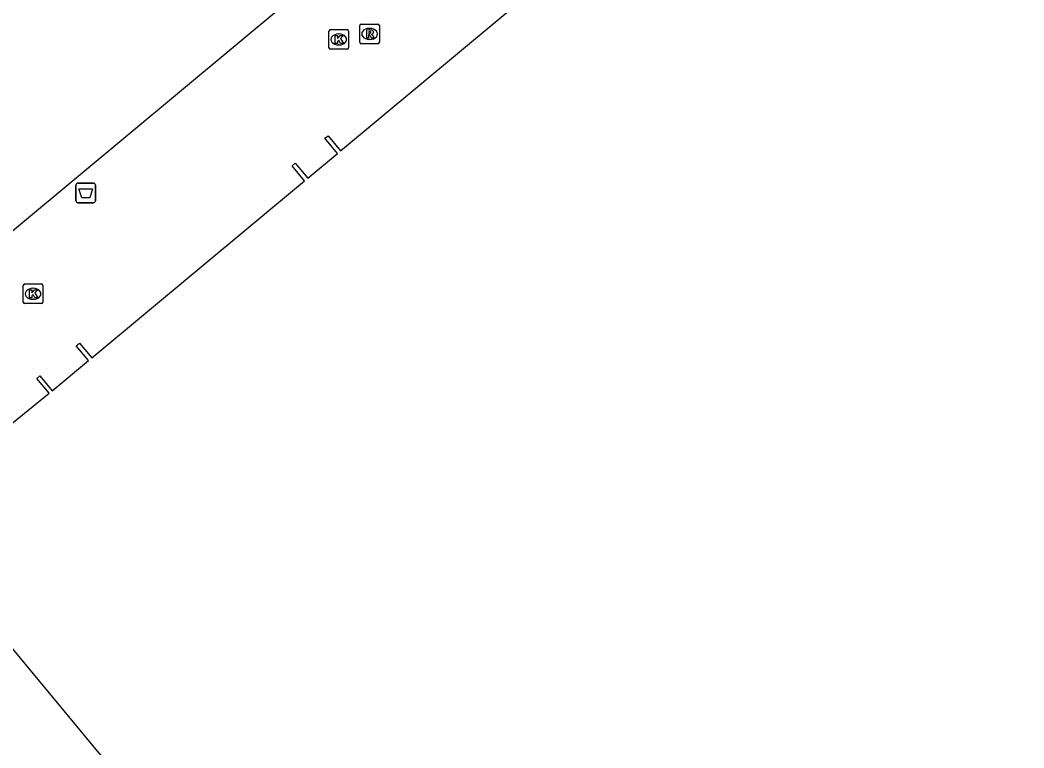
# Model space of a CAD drawing. Extents: x 159489 to 160304, y 383826 to 384530.
# Drawn here: x 159842.1 to 159893.2, y 384436.7 to 384473.7 of the extents above; entities that cross this region are included whole.
import ezdxf

# ---------------------------------------------------------------- set-up
doc = ezdxf.new("R2010")
doc.units = 0
for name, color, linetype in [('IMGEO_Afvalbak', 7, 'Continuous'), ('IMGEO_Kolk', 7, 'Continuous'), ('IMGEO_Pand', 7, 'Continuous'), ('IMGEO_Rioolput', 7, 'Continuous'), ('IMGEO_Voetpad_open', 7, 'Continuous')]:
    doc.layers.add(name, color=color, linetype=linetype)

msp = doc.modelspace()

# ---------------------------------------------------------------- linework, layer by layer
at = {"layer": 'IMGEO_Afvalbak'}
for p, q in [((159844.979, 384464.481), (159844.979, 384465.281)), ((159844.979, 384465.281), (159844.979, 384464.481)), ((159845.079, 384465.381), (159845.869, 384465.381)), ((159845.869, 384465.381), (159845.079, 384465.381)), ((159845.969, 384465.281), (159845.969, 384464.481)), ((159845.969, 384464.481), (159845.969, 384465.281)), ((159845.869, 384464.381), (159845.079, 384464.381)), ((159845.079, 384464.381), (159845.869, 384464.381))]:
    msp.add_line(p, q, dxfattribs=at)
msp.add_lwpolyline([(159845.122, 384465.095), (159845.826, 384465.095), (159845.677, 384464.625), (159845.271, 384464.625), (159845.122, 384465.095)], dxfattribs=at)
for centre, start, end in [((159845.079, 384465.281), 90, 180), ((159845.079, 384465.281), 90, 180), ((159845.869, 384465.281), 0, 90), ((159845.869, 384465.281), 360, 90), ((159845.079, 384464.481), 180, 270), ((159845.079, 384464.481), 180, 270), ((159845.869, 384464.481), 270, 0), ((159845.869, 384464.481), 270, 0)]:
    msp.add_arc(centre, 0.1, start, end, dxfattribs=at)
at = {"layer": 'IMGEO_Kolk'}
for p, q in [((159857.856, 384472.263), (159857.856, 384473.115)), ((159857.931, 384473.189), (159858.783, 384473.189)), ((159858.344, 384472.969), (159858.369, 384472.969)), ((159858.857, 384473.115), (159858.857, 384472.263)), ((159858.367, 384472.409), (159858.342, 384472.409)), ((159858.783, 384472.189), (159857.931, 384472.189)), ((159842.295, 384459.325), (159842.295, 384460.177)), ((159842.37, 384460.251), (159843.222, 384460.251)), ((159842.783, 384460.031), (159842.808, 384460.031)), ((159843.296, 384460.177), (159843.296, 384459.325)), ((159843.222, 384459.251), (159842.37, 384459.251)), ((159842.806, 384459.471), (159842.781, 384459.471))]:
    msp.add_line(p, q, dxfattribs=at)
for points in [[(159857.856, 384472.263), (159857.856, 384473.115)], [(159857.931, 384473.189), (159858.783, 384473.189)], [(159858.177, 384472.889), (159858.3, 384472.889), (159858.3, 384472.738), (159858.43, 384472.889), (159858.594, 384472.889), (159858.448, 384472.738), (159858.601, 384472.489), (159858.449, 384472.489), (159858.364, 384472.653), (159858.3, 384472.586), (159858.3, 384472.489), (159858.177, 384472.489), (159858.177, 384472.889)], [(159858.857, 384473.115), (159858.857, 384472.263)], [(159858.783, 384472.189), (159857.931, 384472.189)], [(159842.295, 384459.325), (159842.295, 384460.177)], [(159842.37, 384460.251), (159843.222, 384460.251)], [(159843.296, 384460.177), (159843.296, 384459.325)], [(159842.616, 384459.951), (159842.739, 384459.951), (159842.739, 384459.8), (159842.869, 384459.951), (159843.033, 384459.951), (159842.887, 384459.8), (159843.04, 384459.551), (159842.888, 384459.551), (159842.803, 384459.715), (159842.739, 384459.648), (159842.739, 384459.551), (159842.616, 384459.551), (159842.616, 384459.951)], [(159843.222, 384459.251), (159842.37, 384459.251)]]:
    msp.add_lwpolyline(points, dxfattribs=at)
for centre, start, end in [((159857.933, 384473.113), 91.552, 178.448), ((159857.933, 384473.113), 91.552, 178.448), ((159858.781, 384473.113), 1.552, 88.448), ((159858.781, 384473.113), 1.552, 88.448), ((159857.933, 384472.265), 181.552, 268.448), ((159857.933, 384472.265), 181.552, 268.448), ((159858.781, 384472.265), 271.552, 358.448), ((159858.781, 384472.265), 271.552, 358.448), ((159842.372, 384460.175), 91.552, 178.448), ((159842.372, 384460.175), 91.552, 178.448), ((159843.22, 384460.175), 1.552, 88.448), ((159843.22, 384460.175), 1.552, 88.448), ((159842.372, 384459.327), 181.552, 268.448), ((159842.372, 384459.327), 181.552, 268.448), ((159843.22, 384459.327), 271.552, 358.448), ((159843.22, 384459.327), 271.552, 358.448)]:
    msp.add_arc(centre, 0.0765, start, end, dxfattribs=at)
for centre, major_axis, ratio, start_param, end_param in [((159858.343, 384472.689), (-0.387, 0.002), 0.722429, 4.712389, 7.853982), ((159858.368, 384472.689), (-0.39, 0.002), 0.717154, 1.570796, 4.712389), ((159842.782, 384459.751), (-0.387, 0.002), 0.722429, 4.712389, 7.853982), ((159842.807, 384459.751), (-0.39, 0.002), 0.717154, 1.570796, 4.712389)]:
    msp.add_ellipse(centre, major_axis=major_axis, ratio=ratio, start_param=start_param, end_param=end_param, dxfattribs=at)
at = {"layer": 'IMGEO_Pand'}
for points in [[(159837.569, 384447.11), (159839.292, 384448.564), (159837.989, 384450.137), (159843.618, 384454.694), (159842.993, 384455.446), (159843.146, 384455.574), (159843.771, 384454.822), (159845.622, 384456.361), (159844.996, 384457.112), (159845.157, 384457.246), (159845.783, 384456.494), (159856.614, 384465.501), (159855.976, 384466.269), (159856.137, 384466.403), (159856.775, 384465.635), (159858.287, 384466.893), (159857.649, 384467.66), (159857.81, 384467.794), (159858.448, 384467.027), (159882.271, 384486.838)], [(159925.735, 384340.33), (159892.987, 384379.864), (159886.788, 384387.347), (159885.392, 384386.191), (159876.066, 384397.455), (159877.504, 384398.554), (159849.102, 384432.841), (159848.447, 384433.632), (159847.945, 384433.218), (159847.818, 384433.372), (159848.319, 384433.787), (159846.782, 384435.642), (159846.28, 384435.228), (159846.153, 384435.382), (159846.654, 384435.797), (159844.21, 384438.738), (159838.386, 384445.745), (159838.567, 384445.897), (159837.569, 384447.11)]]:
    msp.add_lwpolyline(points, dxfattribs=at)
at = {"layer": 'IMGEO_Rioolput'}
for p, q in [((159859.423, 384472.546), (159859.423, 384473.398)), ((159859.498, 384473.472), (159860.35, 384473.472)), ((159860.424, 384473.398), (159860.424, 384472.546)), ((159859.911, 384473.252), (159859.936, 384473.252)), ((159860.35, 384472.472), (159859.498, 384472.472)), ((159859.934, 384472.692), (159859.909, 384472.692))]:
    msp.add_line(p, q, dxfattribs=at)
for points in [[(159859.423, 384472.546), (159859.423, 384473.398)], [(159859.498, 384473.472), (159860.35, 384473.472)], [(159860.424, 384473.398), (159860.424, 384472.546)], [(159860.012, 384473.17), (159859.76, 384473.172), (159859.76, 384472.772)], [(159859.76, 384472.772), (159859.884, 384472.772), (159859.884, 384472.934), (159859.895, 384472.934)], [(159859.938, 384473.091), (159859.884, 384473.091), (159859.884, 384473.01)], [(159859.884, 384473.01), (159859.936, 384473.01)], [(159859.942, 384472.905), (159860.013, 384472.772), (159860.153, 384472.772), (159860.088, 384472.898)], [(159860.35, 384472.472), (159859.498, 384472.472)]]:
    msp.add_lwpolyline(points, dxfattribs=at)
for centre, radius, start, end in [((159859.5, 384473.396), 0.0765, 91.552, 178.448), ((159859.5, 384473.396), 0.0765, 91.552, 178.448), ((159860.348, 384473.396), 0.0765, 1.552, 88.448), ((159860.348, 384473.396), 0.0765, 1.552, 88.448), ((159859.894, 384472.881), 0.0533, 26.0293, 88.6989), ((159859.92, 384473.199), 0.19, 274.7715, 282.9687), ((159859.944, 384472.995), 0.0964, 77.0061, 93.1865), ((159859.958, 384473.052), 0.0378, 276.6634, 79.6772), ((159860.011, 384473.06), 0.109, 350.3612, 89.416), ((159860.009, 384473.06), 0.112, 277.5842, 350.9817), ((159859.993, 384472.845), 0.108, 29.5134, 73.7905), ((159859.5, 384472.548), 0.0765, 181.552, 268.448), ((159859.5, 384472.548), 0.0765, 181.552, 268.448), ((159860.348, 384472.548), 0.0765, 271.552, 358.448), ((159860.348, 384472.548), 0.0765, 271.552, 358.448)]:
    msp.add_arc(centre, radius, start, end, dxfattribs=at)
for centre, major_axis, ratio, start_param, end_param in [((159859.91, 384472.972), (-0.387, 0.002), 0.722429, 4.712389, 7.853982), ((159859.935, 384472.972), (-0.39, 0.002), 0.717154, 1.570796, 4.712389)]:
    msp.add_ellipse(centre, major_axis=major_axis, ratio=ratio, start_param=start_param, end_param=end_param, dxfattribs=at)
at = {"layer": 'IMGEO_Voetpad_open'}
msp.add_lwpolyline([(159839.517, 384461.108), (159869.174, 384485.784)], dxfattribs=at)

doc.saveas('drawing.dxf')
